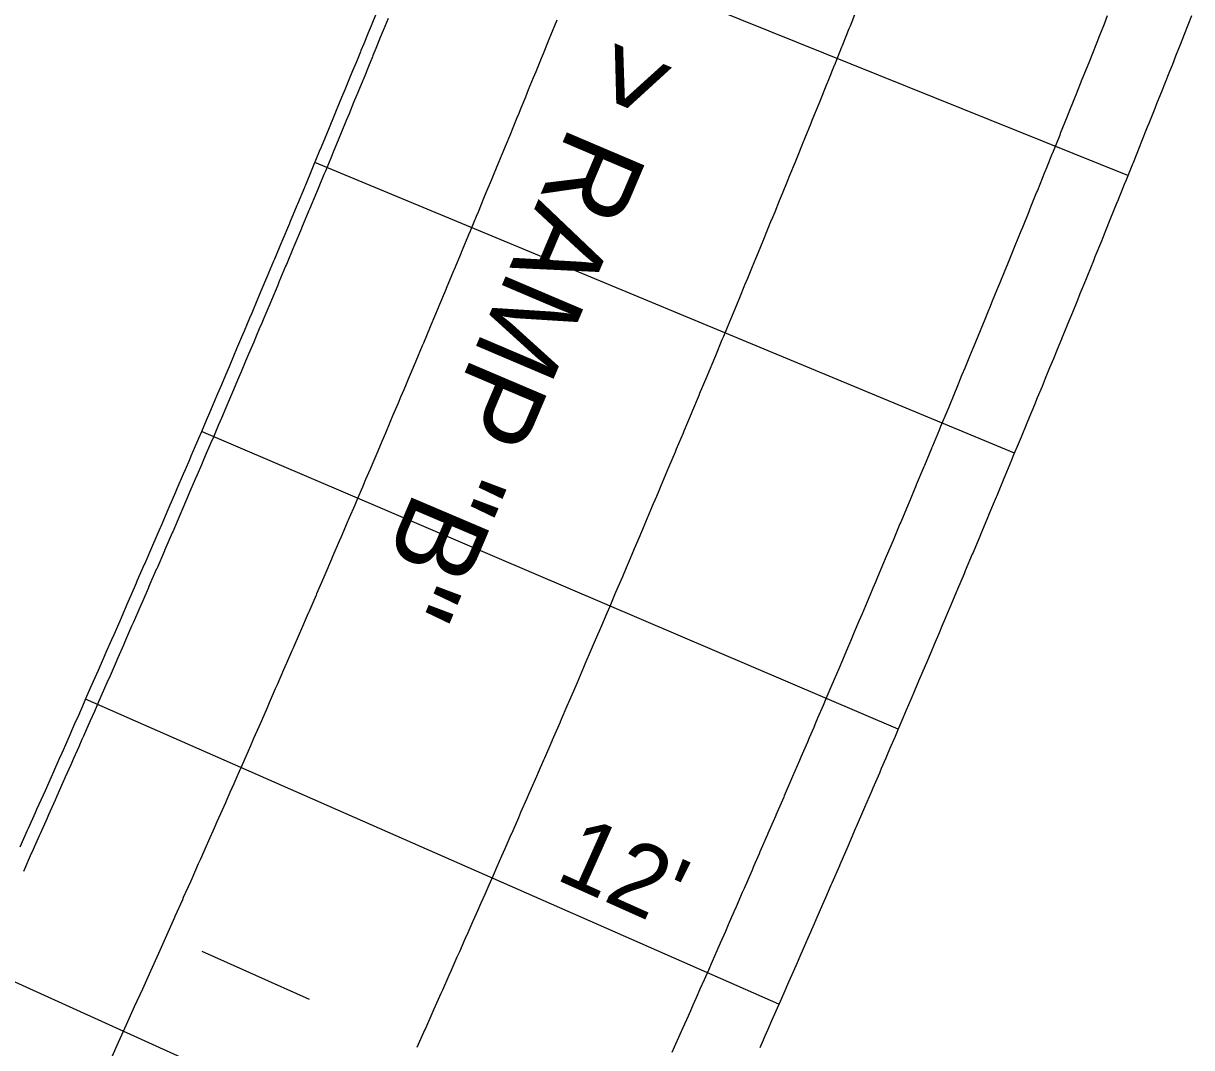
# Model space of a CAD drawing. Extents: x 2145147 to 2158018, y 137519 to 148068.
# Drawn here: x 2150586.3 to 2150645.9, y 144140 to 144192.3 of the extents above; entities that cross this region are included whole.
import ezdxf

# ---------------------------------------------------------------- set-up
doc = ezdxf.new("R2010")
doc.units = 0
for name, color, linetype in [('PR_Align_Ramp_B', 7, 'Continuous'), ('PR_Align_Ramp_B_Label', 7, 'Continuous'), ('PR_Dimensions', 7, 'Continuous'), ('PR_Joint_Contraction', 7, 'Continuous'), ('PR_Joint_Long', 7, 'Continuous'), ('PR_Road_Concrete', 7, 'Continuous')]:
    doc.layers.add(name, color=color, linetype=linetype)

msp = doc.modelspace()

# ---------------------------------------------------------------- linework, layer by layer
at = {"layer": 'PR_Align_Ramp_B'}
msp.add_lwpolyline([(2150600.887, 144142.456), (2150595.411, 144144.908)], dxfattribs=at)
at = {"layer": 'PR_Joint_Contraction'}
for p, q in [((2150642.656, 144184.499), (2150606.79, 144198.946)), ((2150636.869, 144170.344), (2150601.155, 144185.165)), ((2150630.933, 144156.249), (2150595.376, 144171.444)), ((2150624.85, 144142.218), (2150589.454, 144157.784)), ((2150618.724, 144128.481), (2150583.488, 144144.412))]:
    msp.add_line(p, q, dxfattribs=at)
at = {"layer": 'PR_Joint_Long'}
for points in [[(2150628.796, 144192.919), (2150628.476, 144192.12), (2150628.421, 144191.983), (2150628.078, 144191.129), (2150628.044, 144191.047), (2150627.679, 144190.139), (2150627.668, 144190.112), (2150627.373, 144189.382), (2150627.291, 144189.178), (2150627.278, 144189.145), (2150626.914, 144188.245), (2150626.877, 144188.155), (2150626.535, 144187.31), (2150626.476, 144187.165), (2150626.156, 144186.376), (2150626.074, 144186.175), (2150625.776, 144185.441), (2150625.672, 144185.186), (2150625.395, 144184.507), (2150625.269, 144184.197), (2150625.014, 144183.573), (2150624.865, 144183.209), (2150624.632, 144182.64), (2150624.484, 144182.28), (2150624.459, 144182.22), (2150624.249, 144181.707), (2150624.054, 144181.232), (2150623.866, 144180.774), (2150623.648, 144180.245), (2150623.482, 144179.841), (2150623.241, 144179.257), (2150623.097, 144178.909), (2150622.834, 144178.27), (2150622.712, 144177.976), (2150622.425, 144177.283), (2150622.326, 144177.045), (2150622.016, 144176.297), (2150621.94, 144176.113), (2150621.606, 144175.311), (2150621.552, 144175.181), (2150621.196, 144174.325), (2150621.165, 144174.251), (2150620.784, 144173.339), (2150620.776, 144173.32), (2150620.389, 144172.393), (2150620.371, 144172.35), (2150619.999, 144171.463), (2150619.958, 144171.365), (2150619.608, 144170.533), (2150619.544, 144170.381), (2150619.217, 144169.603), (2150619.13, 144169.396), (2150618.826, 144168.674), (2150618.716, 144168.413), (2150618.593, 144168.124), (2150618.433, 144167.744), (2150618.3, 144167.429), (2150618.04, 144166.816), (2150617.883, 144166.445), (2150617.647, 144165.887), (2150617.466, 144165.462), (2150617.252, 144164.959), (2150617.048, 144164.479), (2150616.857, 144164.031), (2150616.63, 144163.497), (2150616.462, 144163.103), (2150616.21, 144162.514), (2150616.065, 144162.175), (2150615.79, 144161.533), (2150615.669, 144161.249), (2150615.592, 144161.069), (2150615.369, 144160.551), (2150615.271, 144160.321), (2150614.948, 144159.57), (2150614.873, 144159.395), (2150614.526, 144158.589), (2150614.474, 144158.468), (2150614.103, 144157.608), (2150614.074, 144157.542), (2150613.679, 144156.628), (2150613.674, 144156.616), (2150613.275, 144155.695), (2150613.253, 144155.644), (2150612.874, 144154.769), (2150612.828, 144154.665), (2150612.553, 144154.033), (2150612.471, 144153.843), (2150612.402, 144153.685), (2150612.069, 144152.92), (2150611.976, 144152.706), (2150611.665, 144151.995), (2150611.548, 144151.727), (2150611.261, 144151.071), (2150611.12, 144150.749), (2150610.857, 144150.147), (2150610.692, 144149.771), (2150610.451, 144149.224), (2150610.262, 144148.793), (2150610.045, 144148.3), (2150609.832, 144147.815), (2150609.639, 144147.378), (2150609.477, 144147.01), (2150609.401, 144146.837), (2150609.232, 144146.454), (2150608.969, 144145.861), (2150608.824, 144145.532), (2150608.537, 144144.885), (2150608.415, 144144.61), (2150608.104, 144143.909), (2150608.006, 144143.688), (2150607.67, 144142.933), (2150607.596, 144142.766), (2150607.236, 144141.957), (2150607.186, 144141.845), (2150606.8, 144140.982), (2150606.775, 144140.924), (2150606.363, 144140.004)], [(2150613.504, 144192.429), (2150613.185, 144191.644), (2150613.106, 144191.449), (2150612.809, 144190.719), (2150612.707, 144190.469), (2150612.432, 144189.795), (2150612.307, 144189.489), (2150612.054, 144188.87), (2150611.907, 144188.51), (2150611.676, 144187.946), (2150611.53, 144187.59), (2150611.506, 144187.531), (2150611.297, 144187.022), (2150611.105, 144186.552), (2150610.918, 144186.099), (2150610.702, 144185.574), (2150610.538, 144185.175), (2150610.299, 144184.596), (2150610.157, 144184.252), (2150609.895, 144183.618), (2150609.776, 144183.329), (2150609.491, 144182.641), (2150609.394, 144182.407), (2150609.085, 144181.664), (2150609.011, 144181.484), (2150608.679, 144180.687), (2150608.632, 144180.573), (2150608.628, 144180.562), (2150608.273, 144179.71), (2150608.244, 144179.64), (2150607.865, 144178.734), (2150607.859, 144178.719), (2150607.474, 144177.797), (2150607.457, 144177.759), (2150607.088, 144176.876), (2150607.049, 144176.783), (2150606.701, 144175.955), (2150606.639, 144175.807), (2150606.314, 144175.035), (2150606.229, 144174.832), (2150605.926, 144174.115), (2150605.818, 144173.858), (2150605.697, 144173.571), (2150605.538, 144173.195), (2150605.406, 144172.883), (2150605.149, 144172.275), (2150604.993, 144171.909), (2150604.759, 144171.356), (2150604.58, 144170.935), (2150604.368, 144170.437), (2150604.166, 144169.962), (2150603.977, 144169.518), (2150603.752, 144168.988), (2150603.586, 144168.599), (2150603.336, 144168.015), (2150603.193, 144167.681), (2150602.92, 144167.043), (2150602.8, 144166.763), (2150602.724, 144166.586), (2150602.503, 144166.071), (2150602.407, 144165.845), (2150602.086, 144165.099), (2150602.013, 144164.928), (2150601.668, 144164.127), (2150601.618, 144164.011), (2150601.249, 144163.155), (2150601.222, 144163.094), (2150600.829, 144162.184), (2150600.826, 144162.177), (2150600.429, 144161.26), (2150600.409, 144161.214), (2150600.031, 144160.344), (2150599.988, 144160.244), (2150599.715, 144159.615), (2150599.633, 144159.429), (2150599.566, 144159.274), (2150599.235, 144158.513), (2150599.143, 144158.304), (2150598.835, 144157.598), (2150598.72, 144157.334), (2150598.435, 144156.683), (2150598.296, 144156.365), (2150598.035, 144155.768), (2150597.872, 144155.396), (2150597.633, 144154.854), (2150597.446, 144154.428), (2150597.231, 144153.94), (2150597.02, 144153.459), (2150596.829, 144153.026), (2150596.668, 144152.662), (2150596.593, 144152.491), (2150596.426, 144152.112), (2150596.166, 144151.524), (2150596.022, 144151.199), (2150595.737, 144150.556), (2150595.617, 144150.286), (2150595.308, 144149.589), (2150595.212, 144149.373), (2150594.879, 144148.623), (2150594.807, 144148.461), (2150594.448, 144147.656), (2150594.4, 144147.549), (2150594.017, 144146.69), (2150593.993, 144146.637), (2150593.585, 144145.724)], [(2150641.608, 144192.651), (2150641.443, 144192.235), (2150641.375, 144192.064), (2150641.211, 144191.65), (2150641.067, 144191.29), (2150640.812, 144190.649), (2150640.691, 144190.345), (2150640.413, 144189.649), (2150640.313, 144189.401), (2150640.013, 144188.649), (2150639.936, 144188.457), (2150639.612, 144187.649), (2150639.557, 144187.513), (2150639.21, 144186.65), (2150639.178, 144186.57), (2150638.808, 144185.651), (2150638.798, 144185.627), (2150638.5, 144184.888), (2150638.418, 144184.684), (2150638.405, 144184.652), (2150638.037, 144183.741), (2150638.001, 144183.653), (2150637.655, 144182.799), (2150637.597, 144182.655), (2150637.272, 144181.857), (2150637.191, 144181.657), (2150636.889, 144180.915), (2150636.785, 144180.66), (2150636.506, 144179.974), (2150636.379, 144179.662), (2150636.121, 144179.032), (2150635.971, 144178.665), (2150635.736, 144178.091), (2150635.587, 144177.728), (2150635.563, 144177.669), (2150635.35, 144177.15), (2150635.154, 144176.672), (2150634.964, 144176.21), (2150634.744, 144175.676), (2150634.577, 144175.27), (2150634.334, 144174.68), (2150634.189, 144174.33), (2150633.923, 144173.685), (2150633.801, 144173.39), (2150633.511, 144172.69), (2150633.412, 144172.451), (2150633.098, 144171.695), (2150633.022, 144171.512), (2150632.685, 144170.7), (2150632.637, 144170.584), (2150632.632, 144170.573), (2150632.271, 144169.706), (2150632.241, 144169.634), (2150631.856, 144168.712), (2150631.849, 144168.696), (2150631.457, 144167.758), (2150631.441, 144167.718), (2150631.064, 144166.82), (2150631.024, 144166.725), (2150630.671, 144165.883), (2150630.607, 144165.732), (2150630.276, 144164.945), (2150630.189, 144164.739), (2150629.882, 144164.008), (2150629.771, 144163.746), (2150629.648, 144163.455), (2150629.486, 144163.072), (2150629.352, 144162.754), (2150629.09, 144162.135), (2150628.932, 144161.762), (2150628.693, 144161.199), (2150628.511, 144160.771), (2150628.295, 144160.263), (2150628.09, 144159.78), (2150627.897, 144159.328), (2150627.668, 144158.789), (2150627.498, 144158.393), (2150627.245, 144157.798), (2150627.099, 144157.458), (2150626.821, 144156.808), (2150626.699, 144156.523), (2150626.621, 144156.342), (2150626.397, 144155.818), (2150626.298, 144155.588), (2150625.972, 144154.828), (2150625.897, 144154.654), (2150625.546, 144153.839), (2150625.495, 144153.72), (2150625.119, 144152.85), (2150625.092, 144152.787), (2150624.692, 144151.861), (2150624.689, 144151.854), (2150624.284, 144150.92), (2150624.264, 144150.873), (2150623.88, 144149.988), (2150623.835, 144149.885), (2150623.557, 144149.246), (2150623.474, 144149.055), (2150623.406, 144148.897), (2150623.068, 144148.123), (2150622.975, 144147.91), (2150622.662, 144147.191), (2150622.545, 144146.923), (2150622.255, 144146.26), (2150622.113, 144145.936), (2150621.847, 144145.328), (2150621.68, 144144.949), (2150621.438, 144144.397), (2150621.247, 144143.963), (2150621.029, 144143.466), (2150620.814, 144142.977), (2150620.619, 144142.536), (2150620.455, 144142.165), (2150620.379, 144141.992), (2150620.208, 144141.606), (2150619.944, 144141.007), (2150619.797, 144140.676), (2150619.508, 144140.022), (2150619.385, 144139.746)], [(2150593.585, 144145.725), (2150593.177, 144144.813), (2150592.768, 144143.902), (2150592.358, 144142.992), (2150591.947, 144142.082), (2150591.536, 144141.173), (2150591.124, 144140.263), (2150590.793, 144139.535)]]:
    msp.add_lwpolyline(points, dxfattribs=at)
at = {"layer": 'PR_Road_Concrete'}
for points in [[(2150604.283, 144192.765), (2150604.032, 144192.15), (2150603.886, 144191.792), (2150603.656, 144191.231), (2150603.511, 144190.877), (2150603.487, 144190.819), (2150603.28, 144190.313), (2150603.088, 144189.846), (2150602.903, 144189.395), (2150602.688, 144188.874), (2150602.525, 144188.477), (2150602.287, 144187.901), (2150602.146, 144187.559), (2150601.886, 144186.93), (2150601.767, 144186.642), (2150601.484, 144185.958), (2150601.387, 144185.725), (2150601.081, 144184.987), (2150601.007, 144184.808), (2150600.678, 144184.016), (2150600.631, 144183.902), (2150600.626, 144183.892), (2150600.274, 144183.045), (2150600.244, 144182.975), (2150599.869, 144182.075), (2150599.862, 144182.059), (2150599.479, 144181.144), (2150599.463, 144181.105), (2150599.096, 144180.228), (2150599.057, 144180.135), (2150598.711, 144179.313), (2150598.649, 144179.166), (2150598.327, 144178.398), (2150598.242, 144178.197), (2150597.941, 144177.484), (2150597.833, 144177.228), (2150597.713, 144176.943), (2150597.555, 144176.569), (2150597.424, 144176.259), (2150597.168, 144175.655), (2150597.014, 144175.291), (2150596.781, 144174.741), (2150596.603, 144174.323), (2150596.393, 144173.828), (2150596.192, 144173.356), (2150596.004, 144172.914), (2150595.78, 144172.388), (2150595.615, 144172.001), (2150595.367, 144171.421), (2150595.225, 144171.089), (2150594.953, 144170.455), (2150594.834, 144170.176), (2150594.758, 144170), (2150594.539, 144169.488), (2150594.443, 144169.264), (2150594.124, 144168.522), (2150594.051, 144168.352), (2150593.708, 144167.556), (2150593.659, 144167.44), (2150593.292, 144166.591), (2150593.265, 144166.529), (2150592.875, 144165.626), (2150592.872, 144165.618), (2150592.477, 144164.707), (2150592.457, 144164.661), (2150592.082, 144163.797), (2150592.039, 144163.696), (2150591.767, 144163.072), (2150591.686, 144162.886), (2150591.619, 144162.732), (2150591.29, 144161.976), (2150591.199, 144161.768), (2150590.893, 144161.067), (2150590.779, 144160.805), (2150590.496, 144160.157), (2150590.357, 144159.841), (2150590.097, 144159.248), (2150589.935, 144158.878), (2150589.698, 144158.339), (2150589.512, 144157.916), (2150589.299, 144157.431), (2150589.089, 144156.953), (2150588.899, 144156.522), (2150588.739, 144156.16), (2150588.665, 144155.991), (2150588.498, 144155.614), (2150588.24, 144155.029), (2150588.097, 144154.706), (2150587.814, 144154.068), (2150587.695, 144153.799), (2150587.388, 144153.107), (2150587.292, 144152.892), (2150586.961, 144152.146), (2150586.889, 144151.985), (2150586.533, 144151.186), (2150586.485, 144151.078), (2150586.104, 144150.226)], [(2150604.901, 144192.513), (2150604.649, 144191.898), (2150604.503, 144191.539), (2150604.273, 144190.978), (2150604.128, 144190.624), (2150604.104, 144190.566), (2150603.896, 144190.06), (2150603.705, 144189.593), (2150603.519, 144189.141), (2150603.305, 144188.62), (2150603.141, 144188.223), (2150602.904, 144187.647), (2150602.763, 144187.305), (2150602.502, 144186.675), (2150602.383, 144186.387), (2150602.1, 144185.703), (2150602.003, 144185.47), (2150601.697, 144184.731), (2150601.623, 144184.552), (2150601.293, 144183.76), (2150601.246, 144183.646), (2150601.242, 144183.636), (2150600.889, 144182.789), (2150600.86, 144182.719), (2150600.484, 144181.818), (2150600.477, 144181.802), (2150600.094, 144180.886), (2150600.078, 144180.848), (2150599.71, 144179.97), (2150599.671, 144179.877), (2150599.326, 144179.055), (2150599.264, 144178.907), (2150598.941, 144178.14), (2150598.856, 144177.938), (2150598.555, 144177.224), (2150598.447, 144176.969), (2150598.327, 144176.684), (2150598.169, 144176.31), (2150598.038, 144176), (2150597.782, 144175.395), (2150597.628, 144175.031), (2150597.394, 144174.481), (2150597.217, 144174.063), (2150597.006, 144173.567), (2150596.805, 144173.095), (2150596.617, 144172.653), (2150596.393, 144172.127), (2150596.228, 144171.74), (2150595.98, 144171.159), (2150595.838, 144170.827), (2150595.566, 144170.192), (2150595.447, 144169.914), (2150595.371, 144169.737), (2150595.152, 144169.225), (2150595.055, 144169.001), (2150594.737, 144168.259), (2150594.663, 144168.089), (2150594.321, 144167.293), (2150594.271, 144167.177), (2150593.904, 144166.327), (2150593.877, 144166.265), (2150593.487, 144165.361), (2150593.483, 144165.353), (2150593.089, 144164.442), (2150593.069, 144164.396), (2150592.694, 144163.531), (2150592.65, 144163.431), (2150592.379, 144162.806), (2150592.298, 144162.62), (2150592.231, 144162.466), (2150591.901, 144161.71), (2150591.81, 144161.502), (2150591.504, 144160.8), (2150591.39, 144160.538), (2150591.106, 144159.89), (2150590.968, 144159.574), (2150590.708, 144158.98), (2150590.546, 144158.61), (2150590.309, 144158.071), (2150590.123, 144157.647), (2150589.909, 144157.162), (2150589.699, 144156.685), (2150589.509, 144156.253), (2150589.349, 144155.891), (2150589.274, 144155.722), (2150589.108, 144155.345), (2150588.849, 144154.76), (2150588.706, 144154.437), (2150588.423, 144153.798), (2150588.304, 144153.529), (2150587.997, 144152.836), (2150587.901, 144152.621), (2150587.57, 144151.875), (2150587.498, 144151.714), (2150587.142, 144150.914), (2150587.094, 144150.807), (2150586.713, 144149.954), (2150586.689, 144149.9), (2150586.284, 144148.993)], [(2150645.912, 144192.653), (2150645.724, 144192.179), (2150645.536, 144191.705), (2150645.326, 144191.175), (2150645.16, 144190.757), (2150645.092, 144190.586), (2150644.927, 144190.171), (2150644.783, 144189.81), (2150644.527, 144189.168), (2150644.406, 144188.863), (2150644.127, 144188.165), (2150644.028, 144187.916), (2150643.726, 144187.162), (2150643.649, 144186.969), (2150643.324, 144186.159), (2150643.269, 144186.023), (2150642.921, 144185.157), (2150642.889, 144185.077), (2150642.518, 144184.155), (2150642.508, 144184.131), (2150642.209, 144183.391), (2150642.127, 144183.186), (2150642.114, 144183.154), (2150641.745, 144182.241), (2150641.709, 144182.153), (2150641.362, 144181.296), (2150641.303, 144181.152), (2150640.978, 144180.351), (2150640.897, 144180.151), (2150640.594, 144179.407), (2150640.49, 144179.151), (2150640.209, 144178.463), (2150640.082, 144178.151), (2150639.824, 144177.519), (2150639.673, 144177.151), (2150639.438, 144176.575), (2150639.289, 144176.211), (2150639.264, 144176.151), (2150639.051, 144175.632), (2150638.854, 144175.152), (2150638.663, 144174.689), (2150638.443, 144174.153), (2150638.275, 144173.746), (2150638.032, 144173.155), (2150637.887, 144172.803), (2150637.619, 144172.156), (2150637.497, 144171.861), (2150637.206, 144171.159), (2150637.107, 144170.919), (2150636.793, 144170.161), (2150636.716, 144169.977), (2150636.378, 144169.164), (2150636.33, 144169.047), (2150636.325, 144169.036), (2150635.963, 144168.167), (2150635.933, 144168.095), (2150635.547, 144167.17), (2150635.54, 144167.154), (2150635.147, 144166.213), (2150635.13, 144166.173), (2150634.753, 144165.273), (2150634.713, 144165.177), (2150634.358, 144164.333), (2150634.295, 144164.182), (2150633.963, 144163.393), (2150633.876, 144163.186), (2150633.567, 144162.454), (2150633.456, 144162.191), (2150633.333, 144161.899), (2150633.17, 144161.514), (2150633.036, 144161.196), (2150632.773, 144160.575), (2150632.615, 144160.201), (2150632.375, 144159.637), (2150632.193, 144159.207), (2150631.977, 144158.698), (2150631.77, 144158.213), (2150631.577, 144157.76), (2150631.347, 144157.22), (2150631.177, 144156.822), (2150630.923, 144156.226), (2150630.777, 144155.885), (2150630.498, 144155.233), (2150630.376, 144154.948), (2150630.298, 144154.766), (2150630.073, 144154.241), (2150629.974, 144154.011), (2150629.646, 144153.248), (2150629.571, 144153.074), (2150629.219, 144152.256), (2150629.168, 144152.137), (2150628.792, 144151.265), (2150628.764, 144151.201), (2150628.363, 144150.273), (2150628.36, 144150.265), (2150627.955, 144149.33), (2150627.934, 144149.282), (2150627.549, 144148.394), (2150627.504, 144148.291), (2150627.225, 144147.65), (2150627.142, 144147.459), (2150627.073, 144147.301), (2150626.735, 144146.525), (2150626.642, 144146.311), (2150626.327, 144145.59), (2150626.21, 144145.321), (2150625.919, 144144.656), (2150625.777, 144144.331), (2150625.51, 144143.722), (2150625.343, 144143.342), (2150625.1, 144142.789), (2150624.909, 144142.353), (2150624.69, 144141.855), (2150624.474, 144141.365), (2150624.279, 144140.922), (2150624.115, 144140.55), (2150624.038, 144140.377), (2150623.867, 144139.989)]]:
    msp.add_lwpolyline(points, dxfattribs=at)

# ---------------------------------------------------------------- texts
at = {"layer": 'PR_Align_Ramp_B_Label'}
msp.add_text('> RAMP "B"', height=4.3, rotation=246.9634, dxfattribs=at).set_placement((2150616.145, 144191.701))
at = {"layer": 'PR_Dimensions'}
msp.add_text("12'", height=3.6, rotation=335.88757, dxfattribs=at).set_placement((2150613.364, 144148.629))

doc.saveas('drawing.dxf')
